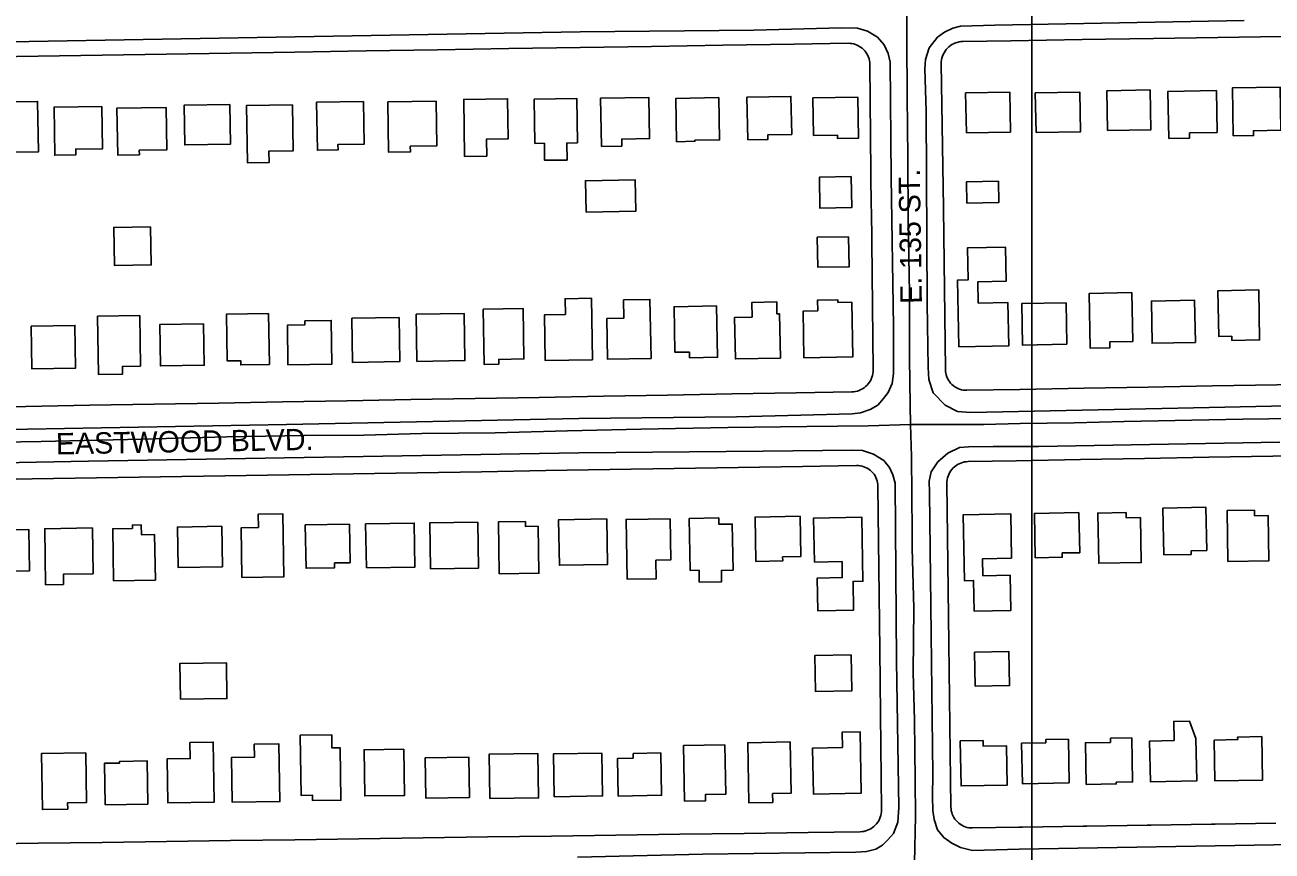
# Model space of a CAD drawing. Extents: x -25029 to 2274964, y -81170 to 687028.
# Drawn here: x 9246 to 10120, y -68530 to -67950 of the extents above; entities that cross this region are included whole.
import ezdxf

# ---------------------------------------------------------------- set-up
doc = ezdxf.new("R2010")
doc.units = 0
for name, color, linetype in [('81911BEA - RW_X_Fee_RW', 7, 'Continuous'), ('BLDG', 7, 'Continuous'), ('GE_X_CL_2000', 7, 'Continuous'), ('ROAD', 7, 'Continuous'), ('ROAD-NAME', 7, 'Continuous'), ('TI_BORDER', 7, 'Continuous')]:
    doc.layers.add(name, color=color, linetype=linetype)

msp = doc.modelspace()

# ---------------------------------------------------------------- linework, layer by layer
at = {"layer": '81911BEA - RW_X_Fee_RW'}
for p, q in [((9838.13, -67977.86), (9839.03, -68078.67)), ((9889.63, -68078.1), (9888.13, -67977.32))]:
    msp.add_line(p, q, dxfattribs=at)
for points in [[(8985, -67976.24), (9030, -67975.53), (9075, -67974.82), (9119.99, -67974.11), (9164.99, -67973.4), (9209.98, -67972.69), (9254.98, -67971.98), (9299.97, -67971.27), (9344.97, -67970.56), (9389.96, -67969.85), (9434.96, -67969.14), (9484.96, -67968.35), (9534.95, -67967.56), (9584.95, -67966.77), (9634.94, -67965.98), (9684.94, -67965.2), (9734.93, -67964.41), (9784.93, -67963.62), (9822.89, -67963.02)], [(9838.13, -67977.86), (9838.06, -67976.55), (9837.87, -67975.25), (9837.57, -67973.97), (9837.16, -67972.72), (9836.65, -67971.51), (9836.03, -67970.36), (9835.31, -67969.26), (9834.5, -67968.23), (9833.6, -67967.27), (9832.62, -67966.4), (9831.56, -67965.61), (9830.45, -67964.92), (9829.27, -67964.33), (9828.05, -67963.85), (9826.8, -67963.47), (9825.51, -67963.21), (9824.21, -67963.06), (9822.89, -67963.02)], [(9903.29, -67961.75), (9901.96, -67961.83), (9900.63, -67962.03), (9899.33, -67962.34), (9898.05, -67962.76), (9896.83, -67963.29), (9895.64, -67963.92), (9894.53, -67964.66), (9893.47, -67965.49), (9892.5, -67966.41), (9891.61, -67967.41), (9890.8, -67968.48), (9890.1, -67969.62), (9889.49, -67970.82), (9889, -67972.06), (9888.61, -67973.34), (9888.33, -67974.65), (9888.17, -67975.99), (9888.13, -67977.32)], [(9903.29, -67961.75), (9936.96, -67961.22), (9986.96, -67960.43), (10036.95, -67959.64), (10081.95, -67958.93), (10126.94, -67958.22), (10172.72, -67957.52)], [(9891.06, -68191.88), (9889.64, -68078.93), (9889.63, -68078.1)], [(9839.03, -68078.67), (9839.22, -68079.69), (9840.4, -68192.14)], [(9891.06, -68191.88), (9891.13, -68193.17), (9891.32, -68194.45), (9891.62, -68195.71), (9892.02, -68196.94), (9892.53, -68198.13), (9893.15, -68199.27), (9893.86, -68200.35), (9894.66, -68201.36), (9895.55, -68202.3), (9896.52, -68203.16), (9897.56, -68203.93), (9898.66, -68204.61), (9899.82, -68205.19), (9901.02, -68205.67), (9902.26, -68206.03), (9903.53, -68206.29), (9904.82, -68206.44), (9906.11, -68206.47)], [(9825.45, -68207.54), (9826.77, -68207.46), (9828.08, -68207.26), (9829.37, -68206.96), (9830.62, -68206.54), (9831.84, -68206.01), (9833, -68205.38), (9834.11, -68204.65), (9835.14, -68203.83), (9836.1, -68202.92), (9836.98, -68201.94), (9837.77, -68200.87), (9838.47, -68199.75), (9839.06, -68198.57), (9839.55, -68197.34), (9839.94, -68196.07), (9840.2, -68194.78), (9840.36, -68193.46), (9840.4, -68192.14)], [(9906.11, -68206.47), (9943.32, -68205.79), (9988.31, -68204.98), (10033.3, -68204.16), (10078.3, -68203.34), (10123.29, -68202.52), (10168.29, -68201.71), (10213.28, -68200.89), (10258.27, -68200.07), (10303.27, -68199.25), (10348.26, -68198.43), (10393.25, -68197.62), (10438.25, -68196.8), (10483.24, -68195.98), (10528.24, -68195.16), (10573.23, -68194.34), (10618.22, -68193.53)], [(9825.45, -68207.54), (9786.31, -68208.23), (9741.32, -68209.03), (9696.33, -68209.83), (9651.33, -68210.63), (9606.34, -68211.42), (9561.34, -68212.22), (9516.35, -68213.02), (9471.35, -68213.81), (9426.36, -68214.61), (9381.37, -68215.41), (9336.37, -68216.21), (9291.38, -68217), (9246.38, -68217.8), (9201.39, -68218.6), (9156.4, -68219.39), (9111.4, -68220.19)], [(9907.01, -68256.46), (9940.72, -68255.85), (9985.71, -68255.03), (10030.7, -68254.21), (10075.7, -68253.4), (10120.69, -68252.58), (10165.69, -68251.76), (10210.68, -68250.94), (10255.67, -68250.12), (10300.67, -68249.31), (10345.66, -68248.49), (10390.66, -68247.67), (10435.65, -68246.85), (10480.64, -68246.03), (10525.64, -68245.22), (10570.63, -68244.4), (10615.62, -68243.58)], [(9828.76, -68259.26), (9790.82, -68259.88), (9745.83, -68260.61), (9700.83, -68261.35), (9655.84, -68262.08), (9610.84, -68262.81), (9565.85, -68263.55), (9520.85, -68264.28), (9475.86, -68265.02), (9430.86, -68265.75), (9385.87, -68266.49), (9340.87, -68267.22), (9295.88, -68267.95), (9250.88, -68268.69), (9205.89, -68269.42), (9160.89, -68270.16), (9115.9, -68270.89)], [(9843.78, -68273.88), (9843.71, -68272.59), (9843.53, -68271.31), (9843.23, -68270.04), (9842.83, -68268.82), (9842.32, -68267.63), (9841.71, -68266.49), (9841, -68265.4), (9840.2, -68264.39), (9839.31, -68263.44), (9838.35, -68262.58), (9837.31, -68261.81), (9836.21, -68261.13), (9835.05, -68260.55), (9833.85, -68260.07), (9832.61, -68259.7), (9831.34, -68259.44), (9830.06, -68259.29), (9828.76, -68259.26)], [(9907.01, -68256.46), (9905.69, -68256.54), (9904.38, -68256.74), (9903.09, -68257.05), (9901.84, -68257.47), (9900.63, -68258), (9899.46, -68258.63), (9898.36, -68259.35), (9897.32, -68260.18), (9896.36, -68261.08), (9895.48, -68262.07), (9894.69, -68263.14), (9894, -68264.26), (9893.4, -68265.44), (9892.91, -68266.67), (9892.53, -68267.94), (9892.26, -68269.24), (9892.11, -68270.55), (9892.07, -68271.87)], [(9846.22, -68500.87), (9845.01, -68388.45), (9843.78, -68273.88)], [(9894.92, -68498.85), (9893.48, -68383.78), (9892.07, -68271.87)], [(9831.3, -68516.16), (9832.62, -68516.08), (9833.92, -68515.89), (9835.2, -68515.59), (9836.45, -68515.18), (9837.66, -68514.66), (9838.82, -68514.03), (9839.92, -68513.31), (9840.96, -68512.5), (9841.92, -68511.59), (9842.8, -68510.61), (9843.58, -68509.56), (9844.28, -68508.44), (9844.87, -68507.26), (9845.36, -68506.04), (9845.74, -68504.78), (9846.02, -68503.49), (9846.17, -68502.18), (9846.22, -68500.87)], [(9894.92, -68498.85), (9895, -68500.15), (9895.18, -68501.44), (9895.48, -68502.7), (9895.89, -68503.94), (9896.4, -68505.13), (9897.02, -68506.28), (9897.73, -68507.36), (9898.54, -68508.39), (9899.43, -68509.33), (9900.4, -68510.19), (9901.44, -68510.97), (9902.55, -68511.65), (9903.71, -68512.24), (9904.92, -68512.72), (9906.17, -68513.09), (9907.44, -68513.35), (9908.73, -68513.5), (9910.03, -68513.54)], [(9910.03, -68513.54), (9942.6, -68513.02), (9945.09, -68512.98), (9987.59, -68512.3), (9990.09, -68512.26), (10032.59, -68511.58), (10035.09, -68511.54), (10077.58, -68510.86), (10080.08, -68510.82), (10122.58, -68510.15)], [(9831.3, -68516.16), (9794.92, -68516.67), (9749.92, -68517.3), (9704.92, -68517.94), (9659.93, -68518.57), (9614.93, -68519.21), (9569.93, -68519.84), (9524.94, -68520.47), (9479.94, -68521.11), (9434.94, -68521.74), (9389.95, -68522.37), (9344.95, -68523.01), (9299.95, -68523.64), (9254.96, -68524.28), (9209.96, -68524.91), (9164.96, -68525.54), (9119.97, -68526.18)]]:
    msp.add_lwpolyline(points, dxfattribs=at)
at = {"layer": 'BLDG'}
for points in [[(9905.75, -68025.85), (9936.66, -68025.28), (9936.15, -67997.28), (9905.23, -67997.85)], [(9954.57, -68025.58), (9985.79, -68025.01), (9985.27, -67997.21), (9954.06, -67997.78)], [(10004.72, -68024.28), (10035.07, -68023.72), (10034.55, -67995.73), (10004.21, -67996.28)], [(10047.61, -68029.82), (10062.24, -68029.55), (10062.17, -68025.89), (10081.55, -68025.54), (10081, -67996.15), (10047, -67996.78)], [(10092.82, -68027.96), (10107.06, -68027.7), (10107, -68024.41), (10126.19, -68024.06), (10125.63, -67993.75), (10092.2, -67994.37)], [(9233.9, -68004.15), (9233.98, -68009.32), (9220.18, -68009.53), (9220.69, -68043.63), (9236.17, -68043.4), (9236.11, -68039.49), (9255.21, -68039.2), (9254.67, -68003.83)], [(9299.75, -68007.26), (9300.2, -68036.98), (9281.35, -68037.26), (9281.41, -68041.33), (9266.72, -68041.55), (9266.21, -68007.77)], [(9344.76, -68007.95), (9345.21, -68037.77), (9325.95, -68038.06), (9325.99, -68041.25), (9310.8, -68041.48), (9310.31, -68008.47)], [(9389.45, -68005.96), (9389.87, -68033.85), (9357.81, -68034.34), (9357.39, -68006.44)], [(9433.33, -68006.12), (9433.82, -68038.41), (9416.76, -68038.67), (9416.88, -68046.62), (9401.71, -68046.85), (9401.1, -68006.61)], [(9483.22, -68003.83), (9483.67, -68033.7), (9465.2, -68033.98), (9465.25, -68037.87), (9450.79, -68038.09), (9450.28, -68004.33)], [(9534.12, -68003.62), (9534.6, -68034.93), (9515.91, -68035.21), (9515.97, -68039.27), (9500.72, -68039.5), (9500.18, -68004.13)], [(9569.6, -68042.26), (9569.42, -68030.23), (9584.54, -68030), (9584.12, -68001.87), (9553.38, -68002.34), (9553.98, -68042.49)], [(9633.18, -68032.89), (9625.6, -68033), (9625.78, -68044.89), (9610.1, -68045.12), (9609.92, -68033.17), (9603.27, -68033.27), (9602.81, -68002.27), (9632.71, -68001.82)], [(9649.85, -68035.41), (9664.19, -68035.15), (9664.1, -68030.26), (9683.67, -68029.9), (9683.13, -68000.95), (9649.22, -68001.57)], [(9702.63, -68032.03), (9715.43, -68031.79), (9715.42, -68031.08), (9732.74, -68030.76), (9732.2, -68001.12), (9702.07, -68001.67)], [(9752.43, -68030.69), (9766.6, -68030.43), (9766.55, -68027.28), (9783.28, -68026.98), (9782.79, -68000.29), (9751.88, -68000.86)], [(9798.62, -68027.81), (9815.37, -68027.5), (9815.41, -68029.81), (9830.18, -68029.54), (9829.65, -68000.75), (9798.14, -68001.33)], [(9639.1, -68081.52), (9673.92, -68080.88), (9673.51, -68058.79), (9638.69, -68059.43)], [(9824.99, -68056.55), (9825.39, -68078.28), (9803.13, -68078.69), (9802.73, -68056.96)], [(9906.02, -68075.12), (9928.52, -68074.7), (9928.24, -68059.85), (9905.74, -68060.26)], [(9333.87, -68091.76), (9334.27, -68118.5), (9308.49, -68118.89), (9308.08, -68092.15)], [(9823.22, -68098.71), (9823.61, -68119.75), (9801.64, -68120.15), (9801.25, -68099.11)], [(9900.49, -68175.98), (9899.64, -68129.15), (9906.91, -68129.02), (9906.5, -68106.52), (9933.11, -68106.04), (9933.54, -68129.97), (9913.79, -68130.33), (9914.07, -68145.31), (9934.84, -68144.94), (9935.4, -68175.34)], [(10021.74, -68137.9), (10022.36, -68172.21), (10006.3, -68172.5), (10006.38, -68176.66), (9992.56, -68176.91), (9991.86, -68138.45)], [(10091.79, -68168.45), (10091.85, -68171.43), (10111.32, -68171.08), (10110.69, -68136.05), (10082.08, -68136.57), (10082.67, -68168.61)], [(9643.58, -68185.16), (9642.92, -68141.93), (9624.45, -68142.21), (9624.62, -68153.28), (9610.09, -68153.5), (9610.57, -68185.66)], [(9665.48, -68143.07), (9665.72, -68155.82), (9653.73, -68156.04), (9654.26, -68184.69), (9684.71, -68184.13), (9683.95, -68142.73)], [(9730.69, -68147.27), (9731.35, -68183.22), (9711.68, -68183.59), (9711.6, -68179.6), (9701.39, -68179.79), (9700.8, -68147.82)], [(9755.59, -68155.13), (9755.4, -68144.8), (9772.8, -68144.48), (9772.96, -68152.92), (9774.81, -68152.89), (9775.39, -68183.88), (9743.81, -68184.46), (9743.27, -68155.36)], [(9801.5, -68150.81), (9801.36, -68143.29), (9815.68, -68143.02), (9815.72, -68144.86), (9825.51, -68144.68), (9826.21, -68182.97), (9791.86, -68183.6), (9791.26, -68151)], [(9976.21, -68174.13), (9945.04, -68174.7), (9944.51, -68145.66), (9975.68, -68145.1)], [(10066.32, -68172.87), (10035.95, -68173.42), (10035.41, -68143.87), (10065.78, -68143.32)], [(9326.23, -68154.06), (9326.77, -68189.49), (9314.14, -68189.68), (9314.23, -68195.14), (9297.38, -68195.4), (9296.76, -68154.5)], [(9416.58, -68152.6), (9417.12, -68188.34), (9397.06, -68188.64), (9397.01, -68185.68), (9387.56, -68185.83), (9387.07, -68153.05)], [(9508.11, -68155.41), (9508.58, -68186.37), (9475.43, -68186.87), (9474.96, -68155.91)], [(9520.09, -68153.11), (9520.59, -68186.17), (9554.22, -68185.66), (9553.72, -68152.6)], [(9577.97, -68188.15), (9577.92, -68184.76), (9595.61, -68184.49), (9595.07, -68149.16), (9567.02, -68149.58), (9567.61, -68188.3)], [(9250.12, -68161.46), (9280.82, -68161), (9281.27, -68190.85), (9250.58, -68191.31)], [(9371.02, -68159.94), (9371.45, -68188.85), (9340.73, -68189.32), (9340.3, -68160.4)], [(9441.92, -68157.75), (9441.96, -68160.63), (9429.74, -68160.82), (9430.16, -68188.54), (9460.94, -68188.07), (9460.47, -68157.47)], [(9409.45, -68302.78), (9409.31, -68293.48), (9426.64, -68293.21), (9427.34, -68337.28), (9397.86, -68337.75), (9397.31, -68302.97)], [(9653.7, -68296.71), (9654.21, -68328.63), (9620.43, -68329.16), (9619.92, -68297.24)], [(9698.03, -68296.54), (9698.56, -68325.52), (9688.14, -68325.71), (9688.38, -68338.67), (9668.01, -68339.05), (9667.23, -68297.1)], [(9732.2, -68295.97), (9732.29, -68300.46), (9741.64, -68300.29), (9742.23, -68332.63), (9733.97, -68332.78), (9734.12, -68340.78), (9718.46, -68341.06), (9718.31, -68332.7), (9712.17, -68332.81), (9711.5, -68296.35)], [(9758.2, -68326.49), (9776.97, -68326.15), (9776.92, -68323.4), (9789.68, -68323.16), (9789.16, -68294.88), (9757.63, -68295.46)], [(9799.21, -68326.93), (9818.56, -68326.58), (9818.77, -68337.84), (9801.19, -68338.16), (9801.61, -68361.15), (9826.64, -68360.69), (9826.27, -68340.57), (9833.25, -68340.44), (9832.42, -68295.44), (9798.64, -68296.06)], [(9937.42, -68324.24), (9917.09, -68324.62), (9917.31, -68336.59), (9936.43, -68336.24), (9936.89, -68361.06), (9911.22, -68361.53), (9910.82, -68339.96), (9904.41, -68340.08), (9903.56, -68293.82), (9936.85, -68293.2)], [(9984.68, -68292.3), (9985.19, -68320.38), (9972.95, -68320.61), (9973.01, -68323.61), (9954, -68323.96), (9953.43, -68292.88)], [(10017.73, -68292.25), (10017.8, -68296), (10027.73, -68295.81), (10028.31, -68327.3), (9998.51, -68327.84), (9997.86, -68292.62)], [(10044.07, -68321.95), (10063.43, -68321.6), (10063.39, -68319.02), (10074.27, -68318.82), (10073.71, -68288.54), (10043.47, -68289.1)], [(10107.67, -68290.55), (10107.74, -68294.52), (10117.29, -68294.34), (10117.87, -68325.99), (10089.11, -68326.52), (10088.45, -68290.9)], [(9217.8, -68333.51), (9249.05, -68333.02), (9248.6, -68304.17), (9217.34, -68304.67)], [(9293.07, -68303.03), (9293.58, -68335.17), (9272.7, -68335.5), (9272.81, -68342.64), (9260.3, -68342.84), (9259.68, -68303.56)], [(9321.17, -68303.36), (9321.13, -68300.98), (9327.28, -68300.88), (9327.39, -68307.8), (9336.71, -68307.65), (9337.22, -68339.61), (9307.96, -68340.07), (9307.38, -68303.58)], [(9383.77, -68301.9), (9384.22, -68330.26), (9353.1, -68330.75), (9352.65, -68302.4)], [(9473.27, -68300.45), (9473.7, -68327.44), (9462.8, -68327.61), (9462.86, -68330.96), (9442.82, -68331.28), (9442.34, -68300.95)], [(9485.11, -68331.03), (9519.17, -68330.49), (9518.68, -68299.68), (9484.62, -68300.23)], [(9530.06, -68331.77), (9563.75, -68331.23), (9563.23, -68298.98), (9529.55, -68299.52)], [(9596.57, -68298.56), (9596.62, -68302.01), (9605.55, -68301.87), (9606.07, -68334.76), (9578.31, -68335.2), (9577.73, -68298.86)], [(9824.94, -68391.95), (9825.41, -68417.41), (9799.99, -68417.88), (9799.52, -68392.42)], [(9911.91, -68414.12), (9935.98, -68413.68), (9935.54, -68389.77), (9911.47, -68390.21)], [(9354.84, -68423.26), (9387.42, -68422.75), (9387.02, -68397.6), (9354.44, -68398.12)], [(10051.4, -68452.19), (10051.15, -68438.76), (10062.1, -68438.56), (10066.69, -68450.65), (10067.24, -68480.5), (10034.75, -68481.1), (10034.22, -68452.51)], [(9361.43, -68453.52), (9361.61, -68464.84), (9345.47, -68465.09), (9345.96, -68495.89), (9378.44, -68495.38), (9377.77, -68453.26)], [(9460.82, -68448.1), (9460.97, -68457.36), (9466.71, -68457.26), (9467.3, -68494.05), (9447.43, -68494.36), (9447.37, -68490.54), (9439.39, -68490.67), (9438.72, -68448.45)], [(9782.22, -68453.14), (9782.88, -68489.13), (9769.87, -68489.37), (9769.98, -68495.56), (9753.22, -68495.87), (9752.45, -68453.69)], [(9818.89, -68457.13), (9818.69, -68446.2), (9831.21, -68445.97), (9832.01, -68489.08), (9798.57, -68489.7), (9797.98, -68457.51)], [(9917.46, -68452.2), (9917.53, -68456.22), (9933.89, -68455.92), (9934.39, -68483.41), (9902.08, -68484), (9901.5, -68452.5)], [(9961.44, -68453.82), (9961.4, -68451.57), (9977.23, -68451.27), (9977.79, -68481.85), (9944.98, -68482.45), (9944.46, -68454.14)], [(10006.89, -68453.46), (10006.84, -68450.63), (10021.67, -68450.36), (10022.24, -68481.26), (10010.78, -68481.47), (10010.8, -68482.62), (9989.75, -68483), (9989.21, -68453.79)], [(10079.46, -68451.86), (10095.95, -68451.56), (10095.92, -68449.75), (10112.82, -68449.43), (10113.38, -68479.93), (10079.99, -68480.55)], [(9288.36, -68460.73), (9288.92, -68495.67), (9275.71, -68495.88), (9275.78, -68500.32), (9258.04, -68500.6), (9257.42, -68461.22)], [(9406.45, -68454.8), (9406.59, -68463.95), (9390.58, -68464.2), (9391.08, -68495.5), (9424.52, -68494.96), (9423.87, -68454.52)], [(9511.4, -68458.22), (9511.91, -68490.64), (9484.04, -68491.08), (9483.53, -68458.66)], [(9571.71, -68492.94), (9605.86, -68492.4), (9605.36, -68461.28), (9571.21, -68461.82)], [(9616.86, -68491.63), (9650.67, -68491.09), (9650.19, -68460.96), (9616.38, -68461.49)], [(9672.09, -68461.22), (9672.15, -68464.48), (9661.21, -68464.68), (9661.69, -68491.12), (9692.03, -68490.56), (9691.48, -68460.87)], [(9736.53, -68455.1), (9737.17, -68489.79), (9722.8, -68490.05), (9722.88, -68494.4), (9708.22, -68494.67), (9707.5, -68455.64)], [(9332.01, -68496.79), (9302.08, -68497.27), (9301.62, -68468.16), (9312.12, -68467.99), (9312.1, -68466.8), (9331.53, -68466.49)], [(9557.37, -68492.17), (9526.82, -68492.65), (9526.37, -68464.31), (9556.92, -68463.83)]]:
    msp.add_lwpolyline(points, close=True, dxfattribs=at)
at = {"layer": 'GE_X_CL_2000'}
for points in [[(9864.02, -67934.42), (9863.93, -67961.08), (9864.17, -68000.05), (9864.59, -68043.24), (9864.9, -68087.23), (9865.77, -68138.3), (9865.89, -68184.1), (9866.32, -68216.59), (9866.66, -68230.4)], [(9866.66, -68230.4), (9885.72, -68230.56), (9918.1, -68230.46), (9943.4, -68229.84), (9981.4, -68229.18), (10016.42, -68228.29), (10099.58, -68226.8), (10153.94, -68226.01)], [(8487.65, -68265.6), (8580.5, -68263.62), (8680.15, -68260.54), (8782.39, -68253.34), (8866.63, -68248.93), (8917.53, -68247.68), (8990.52, -68246.71), (9070.65, -68245.56), (9159.38, -68243.62), (9222.76, -68242.83), (9242.8, -68242.62), (9257.06, -68242.32), (9327.74, -68240.85), (9387.28, -68239), (9441.62, -68238.25), (9483.44, -68237.89), (9524.05, -68236.81), (9575.53, -68236.41), (9626.15, -68234.86), (9677.54, -68233.66), (9738.59, -68232.56), (9793.84, -68231.94), (9836.8, -68231.39), (9866.66, -68230.4)], [(9866.66, -68230.4), (9867.21, -68252.96), (9867.64, -68306.13), (9867.77, -68317.35), (9868.92, -68359.31), (9868.51, -68404.42), (9869.48, -68437.95), (9869.96, -68479.9), (9870.05, -68505.3), (9869.35, -68537.97)]]:
    msp.add_lwpolyline(points, dxfattribs=at)
at = {"layer": 'ROAD'}
for points in [[(10251.64, -68215.1), (10196.23, -68215.93), (10053.88, -68219.05), (9908.71, -68222.08), (9899.64, -68221.24), (9890.98, -68216.83), (9882.5, -68208.23), (9879.34, -68199), (9878.86, -68190.36), (9878.19, -68145.66), (9877.5, -68010.59), (9876.67, -67980.85), (9876.99, -67974.47), (9879.64, -67966.18), (9885.6, -67958.6), (9890.51, -67955.15), (9896.24, -67952.45), (9901.64, -67950.88), (9925.8, -67950.25), (10100.39, -67946.95)], [(8566.73, -67988.97), (8571.34, -67984.04), (8576.54, -67980.13), (8584.86, -67976.05), (8597.61, -67971.89), (8628.42, -67972.13), (8816.75, -67969.19), (9235.47, -67961.96), (9634.95, -67954.89)], [(9634.95, -67954.89), (9756.72, -67953.72), (9818.32, -67952.22), (9829.33, -67952.33), (9836.32, -67954.6), (9843.41, -67958.74), (9848.12, -67963.98), (9850.87, -67970.2), (9852.25, -67976.23), (9853.11, -68057.28), (9854.56, -68161.38), (9854.72, -68194.62), (9853.71, -68201.62), (9850.83, -68207.97), (9847.6, -68212.2), (9843.73, -68216.85), (9838.38, -68219.86), (9831.47, -68222.3), (9825.64, -68222.99), (9744.63, -68224.98), (9634.1, -68226.14)], [(9634.1, -68226.14), (9429.21, -68230.52), (9143.64, -68235.63), (8899.75, -68239.69), (8829.18, -68243.55), (8768.83, -68246.91), (8693.43, -68252.13), (8652.36, -68254), (8550.18, -68254.99)], [(10251.64, -68523.3), (10135.13, -68525.11), (9942.77, -68528.29), (9910.09, -68529.27), (9901.53, -68527.31), (9895.56, -68524.12), (9890.03, -68520.24), (9885.39, -68514.88), (9883.21, -68507.53), (9882.33, -68501.33), (9882, -68491.5), (9882.28, -68475.73), (9881.09, -68377.64), (9879.97, -68278.12), (9879.61, -68270.23), (9881.18, -68263.61), (9885.7, -68256.71), (9892.77, -68250.46), (9901.01, -68246.54), (9907.21, -68246.04), (9924.42, -68245.96), (9956.22, -68245.78), (10125.42, -68242.81)], [(8569.74, -68278.46), (8676.19, -68276.16), (8752.52, -68271.27), (8832.46, -68266.04), (8876.2, -68264.55), (8923.06, -68263.02), (9022.21, -68261.21), (9290.22, -68256.21), (9634.02, -68250.32)], [(9634.02, -68250.32), (9763.35, -68249.27), (9825.63, -68248.46), (9832.83, -68248.66), (9840.75, -68251.18), (9847.97, -68255.82), (9851.8, -68260.62), (9854.25, -68265.84), (9855.75, -68271.55), (9856.74, -68396.17), (9858.51, -68499.27), (9857.78, -68509.34), (9854.63, -68517.38), (9850.77, -68521.91), (9846.85, -68525.56), (9842.25, -68528.33), (9835.73, -68530.08), (9828.28, -68530.44), (9720.92, -68531.86), (9633.13, -68533.9)]]:
    msp.add_lwpolyline(points, dxfattribs=at)
at = {"layer": 'TI_BORDER'}
msp.add_lwpolyline([(9951.64, -64448.36), (16951.64, -64448.36), (16951.64, -69048.36), (9951.64, -69048.36)], close=True, dxfattribs=at)

# ---------------------------------------------------------------- texts
at = {"layer": 'ROAD-NAME'}
for s, rotation, p in [('E. 135 ST.', 90.87889, (9874.59, -68145.72)), ('EASTWOOD BLVD.', 1.0353, (9267.63, -68251.5))]:
    msp.add_text(s, height=15, rotation=rotation, dxfattribs=at).set_placement(p)

doc.saveas('drawing.dxf')
